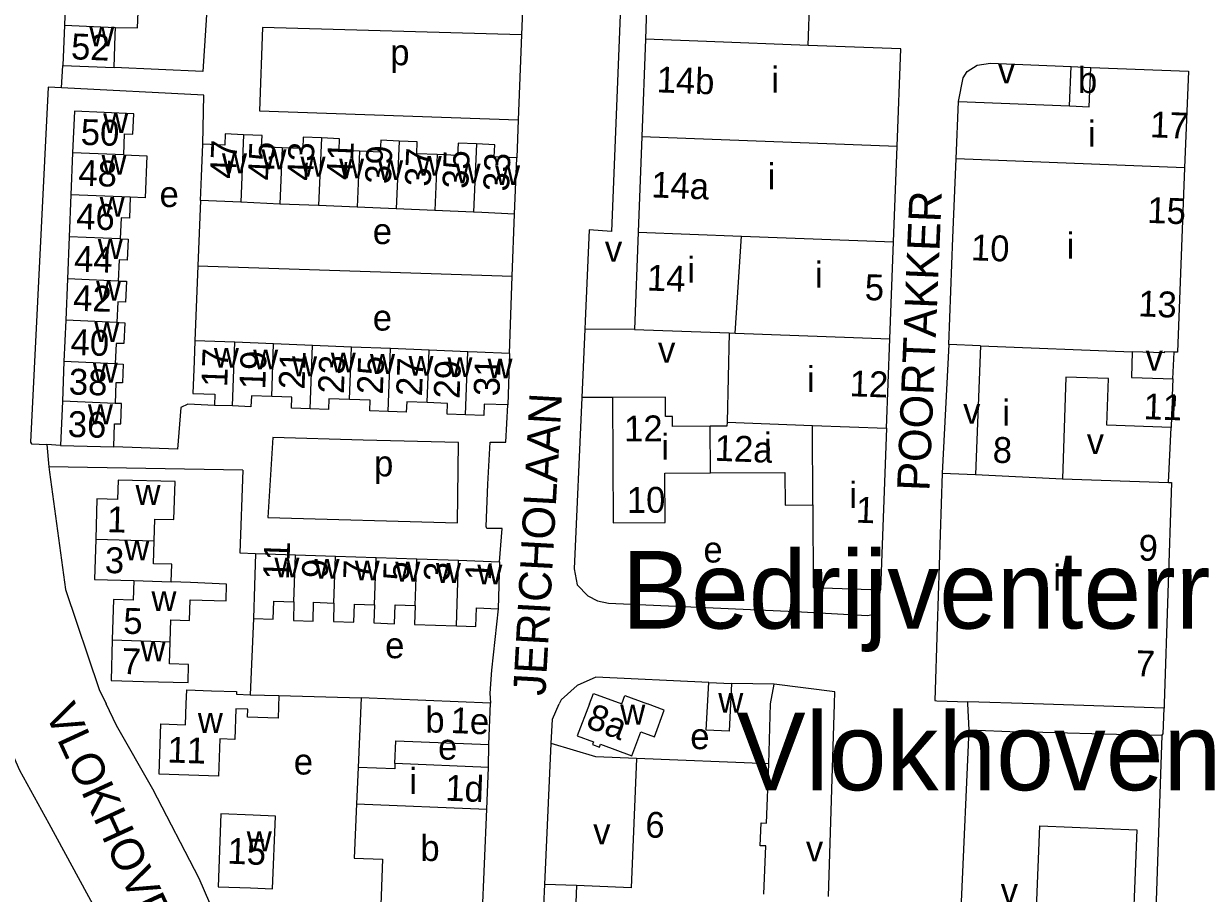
# Model space of a CAD drawing. Extents: x 159675 to 162108, y 386471 to 388472.
# Drawn here: x 161758.8 to 161941.1, y 387220.7 to 387355.2 of the extents above; entities that cross this region are included whole.
import ezdxf

# ---------------------------------------------------------------- set-up
doc = ezdxf.new("R2010")
doc.units = 0
for name, color, linetype in [('BLT_Basislijn', 7, 'Continuous'), ('BLT_Bebouwing', 7, 'Continuous'), ('BLT_Centroide', 7, 'Continuous'), ('BLT_Huisnummer', 7, 'Continuous'), ('BLT_Huisnummer_ tussenligend', 7, 'Continuous'), ('BLT_Huisnummer_reeks', 7, 'Continuous'), ('BLT_Onderverdeling_panden', 7, 'Continuous'), ('BLT_Sport_parknaam', 7, 'Continuous'), ('BLT_Straatnaam', 7, 'Continuous')]:
    doc.layers.add(name, color=color, linetype=linetype)

msp = doc.modelspace()

# ---------------------------------------------------------------- linework, layer by layer
at = {"layer": 'BLT_Basislijn'}
for p, q in [((161835.93, 387358.57), (161835.74, 387353.48)), ((161835.74, 387353.48), (161835.24, 387340.35)), ((161764.67, 387345.27), (161764.86, 387348.74)), ((161835.24, 387340.35), (161835.01, 387334.46)), ((161786.11, 387327.84), (161785.71, 387317.76)), ((161834.31, 387316.16), (161834.64, 387325.76)), ((161785.71, 387317.76), (161785.25, 387306.17)), ((161785.71, 387317.76), (161834.31, 387316.16)), ((161833.9, 387304.19), (161834.31, 387316.16)), ((161853.21, 387307.92), (161845.55, 387307.96)), ((161901.79, 387305.58), (161900.78, 387285.67)), ((161936.42, 387300.26), (161936.61, 387304.4)), ((161849.8, 387297.38), (161845.07, 387297.36)), ((161935.76, 387284.26), (161936.14, 387292.76)), ((161764.49, 387289.97), (161762.4, 387290.12)), ((161762.4, 387290.12), (161762.71, 387286.64)), ((161792.66, 387286.16), (161762.71, 387286.64)), ((161874.23, 387250), (161874.81, 387253.03)), ((161798.23, 387251.27), (161810.98, 387250.91)), ((161904.74, 387250), (161904.75, 387250.33)), ((161873.98, 387240.72), (161874.23, 387250)), ((161883.19, 387220.22), (161884.12, 387250)), ((161904.92, 387245.99), (161904.74, 387250)), ((161903.73, 387219.39), (161904.92, 387245.99)), ((161904.92, 387245.99), (161912.5, 387245.68)), ((161934.73, 387245.1), (161933.42, 387208.23)), ((161830.63, 387240.18), (161830.7, 387243.74)), ((161844.25, 387221.89), (161839.33, 387222.08))]:
    msp.add_line(p, q, dxfattribs=at)
for points in [[(161881.74, 387396.52), (161881.83, 387399.06), (161855.82, 387399.95), (161855.18, 387399.94), (161854.57, 387399.8), (161854.1, 387399.61), (161853.71, 387399.32), (161853.39, 387399.06), (161853.12, 387398.75), (161852.86, 387398.34), (161852.64, 387397.81), (161849.67, 387323.08)], [(161787.32, 387360.57), (161786.51, 387347.8), (161772.76, 387348.42)], [(161835.74, 387353.48), (161795.69, 387354.61), (161795.27, 387341.7), (161835.24, 387340.35)], [(161903.27, 387343.15), (161904, 387346.8), (161904.64, 387347.82), (161906.19, 387348.77), (161908.25, 387349.09), (161920.7, 387348.56)], [(161764.67, 387345.27), (161762.57, 387345.38), (161759.85, 387290.46), (161760, 387290.21), (161762.4, 387290.12)], [(161786.49, 387336.54), (161786.67, 387344.13), (161764.67, 387345.27)], [(161849.67, 387323.08), (161846.18, 387323.29), (161845.61, 387309.19), (161845.55, 387307.96)], [(161845.55, 387307.96), (161845.07, 387297.36)], [(161788.27, 387296.17), (161784.15, 387296.35), (161783.09, 387295.83), (161782.58, 387289.41), (161772.73, 387289.73)], [(161832.37, 387271.99), (161832.74, 387277.11), (161830.41, 387277.13), (161830.29, 387277.41), (161830.53, 387283.96), (161830.92, 387290.49), (161833.3, 387290.45), (161833.62, 387296.24)], [(161845.07, 387297.36), (161843.87, 387270.91), (161844.34, 387268.43), (161846.02, 387266.69), (161847.49, 387265.94), (161849.18, 387265.56), (161878.11, 387264.3), (161889.24, 387263.69), (161890.19, 387263.88), (161890.8, 387264.63), (161891.23, 387267.62)], [(161811.29, 387290.8), (161797.33, 387291.18), (161796.55, 387278.81), (161825.85, 387278.02), (161826.01, 387290.42), (161811.29, 387290.8)], [(161762.71, 387286.64), (161762.78, 387285.82), (161765.26, 387267.71), (161770.47, 387252.21), (161771.54, 387250)], [(161792.66, 387286.16), (161792.2, 387273.36), (161794.65, 387273.28)], [(161832.12, 387264.72), (161831.12, 387255.19), (161830.87, 387251.65), (161830.94, 387250.13)], [(161794.31, 387263.18), (161793.8, 387251.42)], [(161864.68, 387253.33), (161847.23, 387254.12), (161844.37, 387252.84), (161841.86, 387250.62), (161841.58, 387250)], [(161874.81, 387253.03), (161868.22, 387253.15)], [(161884.12, 387250), (161884.18, 387251.88), (161874.81, 387253.03)], [(161753.99, 387250), (161755.39, 387246.07), (161758.13, 387239.76), (161762.69, 387231.52)], [(161794.41, 387201.74), (161790.89, 387211.53), (161785.94, 387222.99), (161778.74, 387236.83), (161773.15, 387246.67), (161771.54, 387250)], [(161840.34, 387243.87), (161840.52, 387247.66), (161841.58, 387250)], [(161934.73, 387245.1), (161934.95, 387245.35), (161935.07, 387249.33)], [(161934.73, 387245.1), (161931.54, 387245.16), (161912.5, 387245.68)], [(161839.33, 387222.08), (161840.34, 387243.87)], [(161853.51, 387241.53), (161847.24, 387241.8), (161840.34, 387243.87)], [(161762.69, 387231.52), (161774.62, 387209.49), (161775.75, 387206.72)], [(161841.29, 387180.51), (161840.41, 387180.59), (161838.13, 387182.96), (161837.84, 387184.17), (161837.95, 387192.37), (161839.33, 387222.08)]]:
    msp.add_lwpolyline(points, dxfattribs=at)
at = {"layer": 'BLT_Bebouwing'}
for p, q in [((161855.27, 387362.83), (161854.9, 387352.78)), ((161880.06, 387351.84), (161880.43, 387361.88)), ((161765.36, 387361.15), (161765.11, 387354.95)), ((161765.11, 387354.95), (161764.86, 387348.74)), ((161854.9, 387352.78), (161854.33, 387337.74)), ((161764.86, 387348.74), (161772.76, 387348.42)), ((161920.46, 387342.48), (161920.7, 387348.56)), ((161920.7, 387348.56), (161923.75, 387348.44)), ((161902.92, 387334.28), (161903.27, 387343.15)), ((161903.27, 387343.15), (161920.46, 387342.48)), ((161854.33, 387337.74), (161853.78, 387322.93)), ((161766.37, 387335.24), (161766.1, 387328.75)), ((161834.64, 387325.76), (161835.01, 387334.46)), ((161902.43, 387322.07), (161902.92, 387334.28)), ((161938.24, 387332.88), (161937.76, 387320.68)), ((161766.1, 387328.75), (161765.83, 387322.25)), ((161792.35, 387327.57), (161786.11, 387327.84)), ((161798.38, 387327.31), (161792.35, 387327.57)), ((161804.37, 387327.06), (161798.38, 387327.31)), ((161810.35, 387326.8), (161804.37, 387327.06)), ((161816.37, 387326.54), (161810.35, 387326.8)), ((161822.34, 387326.29), (161816.37, 387326.54)), ((161828.32, 387326.03), (161822.34, 387326.29)), ((161765.83, 387322.25), (161765.56, 387315.73)), ((161892.67, 387306.44), (161893.25, 387321.45)), ((161901.79, 387305.58), (161902.43, 387322.07)), ((161937.76, 387320.68), (161937.12, 387304.38)), ((161765.56, 387315.73), (161765.3, 387309.32)), ((161765.3, 387309.32), (161765.03, 387302.93)), ((161853.21, 387307.92), (161867.84, 387307.37)), ((161791.46, 387305.92), (161785.25, 387306.17)), ((161797.43, 387305.68), (161791.46, 387305.92)), ((161803.43, 387305.43), (161797.43, 387305.68)), ((161809.47, 387305.19), (161803.43, 387305.43)), ((161815.48, 387304.94), (161809.47, 387305.19)), ((161821.46, 387304.7), (161815.48, 387304.94)), ((161892.14, 387292.63), (161892.67, 387306.44)), ((161906.71, 387305.38), (161901.79, 387305.58)), ((161906.71, 387305.38), (161905.93, 387285.5)), ((161827.45, 387304.46), (161821.46, 387304.7)), ((161833.9, 387304.19), (161833.62, 387296.24)), ((161935.06, 387304.28), (161930.16, 387304.47)), ((161937.12, 387304.38), (161936.61, 387304.4)), ((161765.03, 387302.93), (161764.78, 387296.8)), ((161934.92, 387300.32), (161936.42, 387300.26)), ((161936.8, 387297.64), (161936.75, 387296.06)), ((161764.78, 387296.8), (161764.49, 387289.97)), ((161791.1, 387296.07), (161788.27, 387296.17)), ((161892.14, 387292.63), (161891.23, 387267.62)), ((161764.49, 387289.97), (161772.73, 387289.73)), ((161900.78, 387285.67), (161905.93, 387285.5)), ((161919.35, 387284.8), (161935.76, 387284.26)), ((161936.23, 387284.25), (161935.1, 387250)), ((161935.76, 387284.26), (161936.23, 387284.25)), ((161794.65, 387273.28), (161800.83, 387273.07)), ((161800.83, 387273.07), (161807.01, 387272.86)), ((161807.01, 387272.86), (161813.28, 387272.64)), ((161813.28, 387272.64), (161819.55, 387272.43)), ((161819.55, 387272.43), (161825.99, 387272.21)), ((161825.99, 387272.21), (161832.37, 387271.99)), ((161864.68, 387253.33), (161868.22, 387253.15)), ((161810.98, 387250.91), (161810.48, 387240.16)), ((161830.7, 387243.74), (161830.94, 387250.13)), ((161914.87, 387250), (161904.75, 387250.33)), ((161935.07, 387249.33), (161914.87, 387250)), ((161935.1, 387250), (161935.07, 387249.33)), ((161810.48, 387240.16), (161810.22, 387234.52)), ((161830.37, 387233.69), (161830.63, 387240.18))]:
    msp.add_line(p, q, dxfattribs=at)
for points in [[(161773.01, 387354.63), (161776.39, 387354.54), (161776.64, 387360.75), (161773.26, 387360.89)], [(161772.76, 387348.42), (161772.96, 387353.41), (161773.01, 387354.63)], [(161893.81, 387336.26), (161894.38, 387351.3), (161880.06, 387351.84)], [(161923.75, 387348.44), (161938.83, 387347.84), (161938.24, 387332.88)], [(161774.26, 387334.91), (161774.39, 387338.15), (161775.68, 387338.09), (161775.81, 387341.27), (161766.64, 387341.65), (161766.37, 387335.24)], [(161792.8, 387338.02), (161789.95, 387338.15), (161789.88, 387336.39), (161786.49, 387336.54)], [(161798.75, 387336.02), (161795.57, 387336.16), (161795.64, 387337.9), (161792.8, 387338.02)], [(161786.11, 387327.84), (161786.27, 387331.54), (161786.49, 387336.54)], [(161804.81, 387337.53), (161802.01, 387337.65), (161801.93, 387335.88), (161798.75, 387336.02)], [(161810.73, 387335.48), (161807.54, 387335.62), (161807.62, 387337.41), (161804.81, 387337.53)], [(161816.82, 387337.04), (161813.99, 387337.16), (161813.91, 387335.35), (161810.73, 387335.48)], [(161822.71, 387334.95), (161819.56, 387335.09), (161819.64, 387336.92), (161816.82, 387337.04)], [(161828.77, 387336.59), (161825.95, 387336.71), (161825.86, 387334.82), (161822.71, 387334.95)], [(161835.01, 387334.46), (161831.52, 387334.61), (161831.6, 387336.47), (161828.77, 387336.59)], [(161893.25, 387321.45), (161893.81, 387336.26)], [(161774.26, 387334.91), (161777.84, 387334.76), (161777.57, 387328.25), (161775.26, 387328.35)], [(161775.26, 387328.35), (161775.13, 387325.12), (161773.86, 387325.17), (161773.73, 387321.92)], [(161834.64, 387325.76), (161829.64, 387325.97), (161828.32, 387326.03)], [(161773.73, 387321.92), (161774.95, 387321.87), (161774.82, 387318.62), (161773.56, 387318.68), (161773.42, 387315.4)], [(161853.78, 387322.93), (161853.21, 387307.92)], [(161773.42, 387315.4), (161774.69, 387315.35), (161774.56, 387312.12), (161773.35, 387312.17), (161773.22, 387308.99)], [(161773.22, 387308.99), (161774.42, 387308.94), (161774.28, 387305.71), (161773.08, 387305.76), (161772.95, 387302.6)], [(161867.84, 387307.37), (161867.51, 387293.55)], [(161785.25, 387306.17), (161785.13, 387303.02), (161784.93, 387298.02), (161788.34, 387297.9), (161788.27, 387296.17)], [(161833.9, 387304.19), (161828.91, 387304.4), (161827.45, 387304.46)], [(161930.16, 387304.47), (161930.01, 387300.49), (161934.92, 387300.32)], [(161936.61, 387304.4), (161935.07, 387304.46), (161935.06, 387304.28)], [(161772.95, 387302.6), (161774.18, 387302.55), (161774.08, 387299.66), (161773.06, 387299.63), (161772.95, 387296.46)], [(161936.14, 387292.76), (161926.24, 387293.09), (161926.48, 387300.34), (161919.87, 387300.55), (161919.35, 387284.8)], [(161936.42, 387300.26), (161936.33, 387297.65), (161936.8, 387297.64)], [(161797.13, 387297.52), (161793.99, 387297.64), (161793.93, 387295.96), (161791.1, 387296.07)], [(161772.73, 387289.73), (161772.84, 387293.32), (161773.83, 387293.29), (161773.92, 387296.43), (161772.95, 387296.46)], [(161803.07, 387295.65), (161800.21, 387295.75), (161800.27, 387297.41), (161797.13, 387297.52)], [(161809.17, 387297.08), (161805.99, 387297.2), (161805.93, 387295.54), (161803.07, 387295.65)], [(161815.12, 387295.2), (161812.3, 387295.3), (161812.36, 387296.97), (161809.17, 387297.08)], [(161821.16, 387296.59), (161818, 387296.71), (161817.94, 387295.09), (161815.12, 387295.2)], [(161827.09, 387294.72), (161824.25, 387294.83), (161824.31, 387296.47), (161821.16, 387296.59)], [(161833.62, 387296.24), (161829.99, 387296.37), (161829.93, 387294.62), (161827.09, 387294.72)], [(161864.9, 387292.93), (161859.11, 387292.9), (161859.1, 387294.45), (161858.01, 387294.44), (161858, 387297.43), (161849.8, 387297.38)], [(161849.8, 387297.38), (161849.91, 387278.02), (161857.94, 387278.06), (161857.9, 387285.69), (161864.94, 387285.72)], [(161936.75, 387296.06), (161936.24, 387296.08), (161936.14, 387292.76)], [(161867.51, 387293.55), (161867.5, 387292.94), (161864.9, 387292.93)], [(161864.94, 387285.72), (161876.45, 387285.79), (161876.48, 387280.73), (161880.77, 387280.8)], [(161900.78, 387285.67), (161900, 387261.96), (161899.62, 387250.5), (161899.96, 387250.49), (161904.75, 387250.33)], [(161782.2, 387284.38), (161773.4, 387284.62), (161773.32, 387281.63), (161770.11, 387281.72), (161769.93, 387275.49)], [(161778.98, 387275.23), (161779.07, 387278.59), (161782.03, 387278.51), (161782.2, 387284.38)], [(161880.77, 387280.8), (161880.85, 387267.99), (161891.23, 387267.62)], [(161769.93, 387275.49), (161769.76, 387269.25), (161775.81, 387269.08)], [(161781.62, 387268.88), (161781.7, 387271.6), (161778.88, 387271.68), (161778.98, 387275.23)], [(161794.65, 387273.28), (161794.48, 387268.28), (161794.31, 387263.18)], [(161832.37, 387271.99), (161832.12, 387264.72)], [(161775.81, 387269.08), (161775.72, 387266.05), (161772.67, 387266.13), (161772.49, 387259.88)], [(161781.44, 387259.62), (161781.53, 387262.98), (161784.44, 387262.89), (161784.53, 387266.08), (161790.08, 387265.92), (161790.15, 387268.52), (161784.6, 387268.79), (161781.62, 387268.88)], [(161794.31, 387263.18), (161797.35, 387263.08), (161797.44, 387265.91), (161800.58, 387265.8)], [(161800.58, 387265.8), (161800.48, 387262.91), (161803.52, 387262.8), (161803.62, 387265.71), (161806.76, 387265.6)], [(161806.76, 387265.6), (161806.67, 387262.75), (161809.82, 387262.64), (161809.92, 387265.44), (161813.03, 387265.34)], [(161813.03, 387265.34), (161812.93, 387262.51), (161816.11, 387262.4), (161816.21, 387265.3), (161819.31, 387265.2)], [(161819.31, 387265.2), (161819.21, 387262.29), (161825.7, 387262.05)], [(161825.7, 387262.05), (161828.67, 387261.95), (161828.79, 387264.86), (161832.12, 387264.72)], [(161772.49, 387259.88), (161772.32, 387253.62), (161777.32, 387253.48), (161784.2, 387253.28), (161784.28, 387256.11), (161781.34, 387256.19), (161781.44, 387259.62)], [(161783.93, 387250), (161784, 387252.17), (161787.85, 387252.04), (161791.7, 387251.9), (161791.69, 387251.49), (161793.8, 387251.42)], [(161868.22, 387253.15), (161867.84, 387245.76), (161864.3, 387245.94), (161864.68, 387253.33)], [(161798.23, 387251.27), (161798.11, 387247.79), (161793.39, 387247.95), (161793.43, 387249.19), (161791.61, 387249.25)], [(161793.8, 387251.42), (161798.23, 387251.27)], [(161830.94, 387250.13), (161810.98, 387250.91)], [(161846.25, 387250), (161846.86, 387251.61), (161851.26, 387250)], [(161851.26, 387250), (161851.73, 387251.3), (161855.24, 387250)], [(161791.61, 387249.25), (161791.45, 387244.5), (161789.12, 387244.58), (161788.93, 387238.83), (161779.74, 387239.14), (161780, 387246.9), (161783.82, 387246.77), (161783.93, 387250)], [(161846.25, 387250), (161844.37, 387245.05), (161846.86, 387244.11), (161846.72, 387243.73), (161847.81, 387243.31), (161847.98, 387243.76), (161852.79, 387241.94), (161854.18, 387245.7), (161856.3, 387244.92), (161857.82, 387249.05), (161855.24, 387250)], [(161816.19, 387240.78), (161816.33, 387244.27), (161830.7, 387243.74)], [(161853.51, 387241.53), (161852.72, 387221.55), (161844.25, 387221.89)], [(161873.98, 387240.72), (161853.51, 387241.53)], [(161830.63, 387240.18), (161816.19, 387240.78)], [(161873.21, 387220.55), (161873.51, 387228.03), (161872.65, 387228.06), (161872.79, 387231.59), (161873.61, 387231.55), (161873.98, 387240.72)], [(161810.22, 387234.52), (161809.88, 387226.14), (161814.28, 387225.96), (161813.94, 387217.48), (161818.42, 387217.27)], [(161794.28, 387232.77), (161789.29, 387232.97), (161788.84, 387221.72), (161793.84, 387221.53), (161797.27, 387221.39), (161797.72, 387232.64), (161794.28, 387232.77)], [(161829.67, 387216.8), (161830.37, 387233.69)], [(161914.37, 387193.92), (161915.87, 387231.12), (161930.88, 387230.52), (161929.99, 387208.37), (161933.42, 387208.23)], [(161844.25, 387221.89), (161844.04, 387216.62), (161845.93, 387216.55), (161845.82, 387213.59), (161842.68, 387210.69), (161842.27, 387200.47), (161843.41, 387200.42), (161843.17, 387194.37), (161845.67, 387191.67), (161871.88, 387190.62)]]:
    msp.add_lwpolyline(points, dxfattribs=at)
at = {"layer": 'BLT_Onderverdeling_panden'}
for p, q in [((161765.11, 387354.95), (161773.01, 387354.63)), ((161864.35, 387352.42), (161854.9, 387352.78)), ((161880.06, 387351.84), (161864.35, 387352.42)), ((161923.51, 387342.36), (161923.75, 387348.44)), ((161920.46, 387342.48), (161923.51, 387342.36)), ((161792.8, 387338.02), (161792.35, 387327.57)), ((161854.33, 387337.74), (161893.81, 387336.26)), ((161798.75, 387336.02), (161798.38, 387327.31)), ((161804.81, 387337.53), (161804.37, 387327.06)), ((161816.82, 387337.04), (161816.37, 387326.54)), ((161828.77, 387336.59), (161828.32, 387326.03)), ((161774.26, 387334.91), (161766.37, 387335.24)), ((161810.73, 387335.48), (161810.35, 387326.8)), ((161822.71, 387334.95), (161822.34, 387326.29)), ((161938.24, 387332.88), (161902.92, 387334.28)), ((161775.26, 387328.35), (161766.1, 387328.75)), ((161773.73, 387321.92), (161765.83, 387322.25)), ((161853.78, 387322.93), (161869.74, 387322.33)), ((161868.79, 387307.34), (161869.74, 387322.33)), ((161869.74, 387322.33), (161893.25, 387321.45)), ((161773.42, 387315.4), (161765.56, 387315.73)), ((161773.22, 387308.99), (161765.3, 387309.32)), ((161867.84, 387307.37), (161868.79, 387307.34)), ((161868.79, 387307.34), (161892.67, 387306.44)), ((161791.1, 387296.07), (161791.46, 387305.92)), ((161797.13, 387297.52), (161797.43, 387305.68)), ((161803.07, 387295.65), (161803.43, 387305.43)), ((161809.17, 387297.08), (161809.47, 387305.19)), ((161815.12, 387295.2), (161815.48, 387304.94)), ((161906.71, 387305.38), (161930.16, 387304.47)), ((161821.16, 387296.59), (161821.46, 387304.7)), ((161827.09, 387294.72), (161827.45, 387304.46)), ((161772.95, 387302.6), (161765.03, 387302.93)), ((161772.95, 387296.46), (161764.78, 387296.8)), ((161864.94, 387285.72), (161864.9, 387292.93)), ((161867.51, 387293.55), (161880.71, 387293.05)), ((161880.77, 387280.8), (161880.71, 387293.05)), ((161905.93, 387285.5), (161919.35, 387284.8)), ((161769.93, 387275.49), (161778.98, 387275.23)), ((161800.58, 387265.8), (161800.83, 387273.07)), ((161806.76, 387265.6), (161807.01, 387272.86)), ((161813.03, 387265.34), (161813.28, 387272.64)), ((161819.31, 387265.2), (161819.55, 387272.43)), ((161825.7, 387262.05), (161825.99, 387272.21)), ((161775.81, 387269.08), (161781.62, 387268.88)), ((161772.49, 387259.88), (161781.44, 387259.62)), ((161810.22, 387234.52), (161830.37, 387233.69))]:
    msp.add_line(p, q, dxfattribs=at)
for points in [[(161880.71, 387293.05), (161892.14, 387292.63)], [(161816.19, 387240.78), (161816.16, 387239.94), (161810.48, 387240.16)]]:
    msp.add_lwpolyline(points, dxfattribs=at)

# ---------------------------------------------------------------- texts
at = {"layer": 'BLT_Centroide'}
for s, p in [('w', (161768.94, 387351.69)), ('p', (161815.46, 387348.77)), ('i', (161874.36, 387344.53)), ('v', (161909.37, 387345.96)), ('b', (161921.76, 387344.48)), ('w', (161771.09, 387338.28)), ('i', (161923.33, 387336.17)), ('w', (161770.83, 387331.84)), ('w', (161789.45, 387332.05)), ('w', (161795.55, 387332.67)), ('w', (161801.59, 387331.55)), ('w', (161807.55, 387331.27)), ('w', (161813.58, 387331)), ('w', (161819.55, 387331.67)), ('w', (161825.56, 387330.5)), ('w', (161831.67, 387330.23)), ('i', (161873.8, 387329.59)), ('e', (161779.8, 387326.84)), ('w', (161770.55, 387325.34)), ('e', (161812.76, 387321.11)), ('i', (161920, 387318.88)), ('w', (161770.26, 387318.81)), ('v', (161848.64, 387318.39)), ('i', (161861.38, 387315.12)), ('i', (161881.1, 387314.38)), ('w', (161769.99, 387312.34)), ('e', (161812.76, 387307.73)), ('w', (161769.73, 387305.97)), ('w', (161788.2, 387301.98)), ('v', (161856.85, 387302.77)), ('w', (161794.27, 387301.72)), ('w', (161800.28, 387300.66)), ('w', (161806.27, 387301.25)), ('w', (161812.33, 387301.02)), ('w', (161818.28, 387300.75)), ('w', (161824.3, 387300.53)), ('w', (161830.5, 387300.34)), ('v', (161932.22, 387301.53)), ('w', (161769.48, 387299.69)), ('i', (161879.88, 387298.22)), ('w', (161768.73, 387293.25)), ('v', (161904.01, 387293.33)), ('i', (161910.05, 387293.04)), ('i', (161873.21, 387287.94)), ('i', (161857.38, 387287.75)), ('v', (161923.11, 387288.64)), ('p', (161812.96, 387285.19)), ('w', (161776.09, 387280.78)), ('i', (161886.42, 387280.31)), ('w', (161774.37, 387272.19)), ('e', (161863.87, 387271.86)), ('w', (161797.56, 387269.55)), ('w', (161803.75, 387269.34)), ('w', (161809.97, 387269.09)), ('w', (161816.23, 387268.92)), ('w', (161822.52, 387268.7)), ('w', (161828.92, 387268.47)), ('i', (161917.93, 387267.5)), ('w', (161778.55, 387264.34)), ('w', (161776.88, 387256.59)), ('e', (161814.67, 387257.06)), ('w', (161866.16, 387248.62)), ('w', (161785.72, 387245.52)), ('b', (161820.88, 387245.56)), ('w', (161851.01, 387246.78)), ('e', (161861.83, 387242.99)), ('e', (161822.86, 387241.37)), ('e', (161800.55, 387239.07)), ('i', (161818.4, 387236.07)), ('w', (161793.28, 387227.19)), ('v', (161846.83, 387228.28)), ('b', (161820.12, 387225.7)), ('v', (161879.71, 387225.64)), ('v', (161909.82, 387219.07))]:
    msp.add_text(s, height=4, dxfattribs=at).set_placement(p)
at = {"layer": 'BLT_Huisnummer'}
for s, rotation, p in [('52', 357.7027, (161766.07, 387349.71)), ('14b', 357.8508, (161856.58, 387344.59)), ('17', 357.7419, (161932.84, 387337.64)), ('50', 358.3172, (161767.58, 387336.46)), ('47', 87.5459, (161791.57, 387331.15)), ('41', 87.5459, (161809.59, 387330.96)), ('37', 87.5459, (161821.69, 387329.95)), ('33', 87.5459, (161833.8, 387329.2)), ('14a', 357.8508, (161855.74, 387328.34)), ('44', 358.3172, (161766.55, 387316.86)), ('14', 357.8538, (161855.08, 387313.94)), ('5', 358.6625, (161888.77, 387312.45)), ('40', 358.3172, (161766, 387303.97)), ('17', 87.9266, (161790.25, 387298.96)), ('23', 87.9266, (161808.28, 387297.92)), ('27', 87.9266, (161820.36, 387297.52)), ('31', 87.9266, (161832.33, 387297.53)), ('12', 357.8696, (161886.41, 387297.59)), ('36', 358.3172, (161765.57, 387291.3)), ('12a', 357.8696, (161865.56, 387287.61)), ('1', 357.8696, (161887.37, 387278.04)), ('1', 358.3913, (161771.65, 387276.57)), ('3', 358.3913, (161771.31, 387270.25)), ('11', 88.0376, (161799.79, 387269.14)), ('5', 88.0376, (161818.36, 387269.02)), ('1', 88.0376, (161831.03, 387269.03)), ('5', 358.3913, (161774.15, 387260.86)), ('7', 358.3913, (161773.92, 387254.63)), ('1e', 357.7858, (161824.73, 387245.5)), ('8a', 339.2547, (161845.52, 387246.43)), ('11', 358.0562, (161780.97, 387240.95)), ('1d', 357.7858, (161823.91, 387235.04)), ('15', 357.7424, (161790.24, 387225.3))]:
    msp.add_text(s, height=4, rotation=rotation, dxfattribs=at).set_placement(p)
at = {"layer": 'BLT_Huisnummer_ tussenligend'}
for s, rotation, p in [('45', 87.5459, (161797.45, 387330.92)), ('43', 87.5459, (161803.51, 387330.84)), ('39', 87.5459, (161815.54, 387330.34)), ('48', 358.3172, (161767.21, 387330.15)), ('35', 87.5459, (161827.5, 387329.61)), ('46', 358.3172, (161766.88, 387323.43)), ('42', 358.3172, (161766.4, 387310.8)), ('19', 87.9266, (161796.13, 387298.59)), ('21', 87.9266, (161802.2, 387298.59)), ('25', 87.9266, (161814.3, 387297.81)), ('38', 358.3172, (161765.74, 387297.86)), ('29', 87.9266, (161826.17, 387297.15)), ('9', 88.0376, (161805.79, 387269.39)), ('7', 88.0376, (161812.18, 387269.22)), ('3', 88.0376, (161824.63, 387268.91))]:
    msp.add_text(s, height=4, rotation=rotation, dxfattribs=at).set_placement(p)
at = {"layer": 'BLT_Huisnummer_reeks'}
for s, rotation, p in [('15', 357.7778, (161932.42, 387324.4)), ('10', 357.7778, (161905.15, 387318.62)), ('13', 357.7778, (161931.01, 387309.95)), ('11', 358.108, (161931.84, 387294.04)), ('12', 0.3146, (161851.62, 387290.58)), ('8', 358.1064, (161908.53, 387287.31)), ('10', 0.3138, (161852.04, 387279.53)), ('9', 358.1093, (161931.07, 387272.19)), ('7', 358.1093, (161930.62, 387254.29)), ('6', 357.7214, (161854.83, 387229.36))]:
    msp.add_text(s, height=4, rotation=rotation, dxfattribs=at).set_placement(p)
at = {"layer": 'BLT_Sport_parknaam'}
for s, p in [('Bedrijventerrein', (161851.25, 387261.65)), ('Vlokhoven', (161868.97, 387236.65))]:
    msp.add_text(s, height=12, dxfattribs=at).set_placement(p)
at = {"layer": 'BLT_Straatnaam'}
for s, height, rotation, p in [('POORTAKKER', 5, 87.6014, (161898.78, 387282.85)), ('JERICHOLAAN', 5, 86.8446, (161839.43, 387251.18)), ('VLOKHOVENSEWEG', 4.9999, 294.7281, (161762.03, 387248.63))]:
    msp.add_text(s, height=height, rotation=rotation, dxfattribs=at).set_placement(p)

doc.saveas('drawing.dxf')
